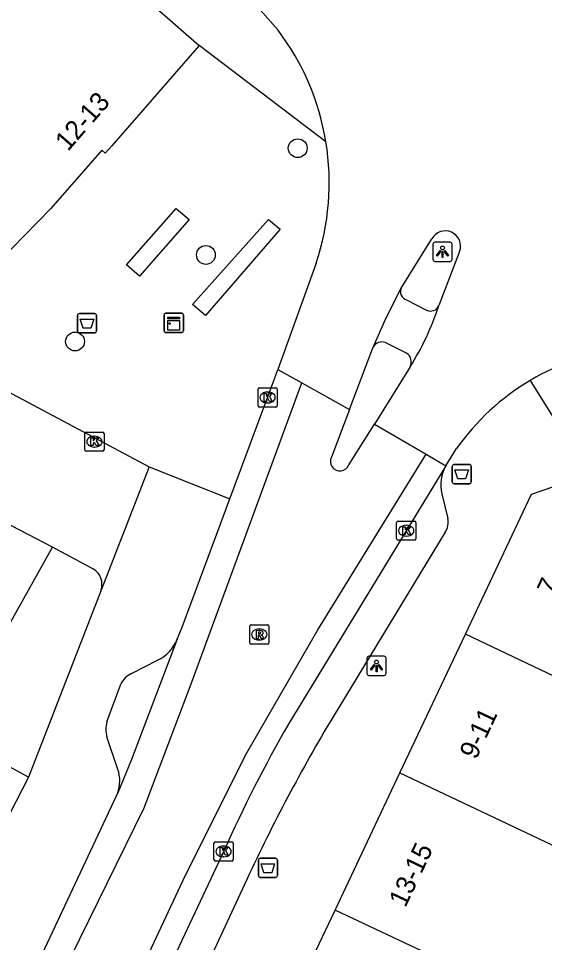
# Model space of a CAD drawing. Extents: x 159822 to 160765, y 380693 to 381634.
# Drawn here: x 160198.35 to 160225.74, y 381517.67 to 381565.8 of the extents above; entities that cross this region are included whole.
import ezdxf

# ---------------------------------------------------------------- set-up
doc = ezdxf.new("R2010")
doc.units = 0
for name, color, linetype in [('IMGEO_Afvalbak', 7, 'Continuous'), ('IMGEO_Boom', 7, 'Continuous'), ('IMGEO_Kast', 7, 'Continuous'), ('IMGEO_Kolk', 7, 'Continuous'), ('IMGEO_Lichtpunt', 7, 'Continuous'), ('IMGEO_Pand', 7, 'Continuous'), ('IMGEO_Pand_nummerreeks', 7, 'Continuous'), ('IMGEO_Parkeervlak_open', 7, 'Continuous'), ('IMGEO_Rijbaan_lokaal_gesloten', 7, 'Continuous'), ('IMGEO_Rijbaan_lokaal_open', 7, 'Continuous'), ('IMGEO_Rioolput', 7, 'Continuous'), ('IMGEO_Voetpad_open', 7, 'Continuous')]:
    doc.layers.add(name, color=color, linetype=linetype)

msp = doc.modelspace()

# ---------------------------------------------------------------- linework, layer by layer
at = {"layer": 'IMGEO_Afvalbak'}
for p, q in [((160201.525, 381550.422), (160202.315, 381550.422)), ((160202.315, 381550.422), (160201.525, 381550.422)), ((160201.425, 381549.522), (160201.425, 381550.322)), ((160201.425, 381550.322), (160201.425, 381549.522)), ((160202.415, 381550.322), (160202.415, 381549.522)), ((160202.415, 381549.522), (160202.415, 381550.322)), ((160202.315, 381549.422), (160201.525, 381549.422)), ((160201.525, 381549.422), (160202.315, 381549.422)), ((160220.933, 381541.667), (160220.933, 381542.467)), ((160220.933, 381542.467), (160220.933, 381541.667)), ((160221.033, 381542.567), (160221.823, 381542.567)), ((160221.823, 381542.567), (160221.033, 381542.567)), ((160221.923, 381542.467), (160221.923, 381541.667)), ((160221.923, 381541.667), (160221.923, 381542.467)), ((160221.823, 381541.567), (160221.033, 381541.567)), ((160221.033, 381541.567), (160221.823, 381541.567)), ((160210.841, 381521.155), (160210.841, 381521.955)), ((160210.841, 381521.955), (160210.841, 381521.155)), ((160210.941, 381522.055), (160211.731, 381522.055)), ((160211.731, 381522.055), (160210.941, 381522.055)), ((160211.831, 381521.955), (160211.831, 381521.155)), ((160211.831, 381521.155), (160211.831, 381521.955)), ((160211.731, 381521.055), (160210.941, 381521.055)), ((160210.941, 381521.055), (160211.731, 381521.055))]:
    msp.add_line(p, q, dxfattribs=at)
for points in [[(160201.568, 381550.136), (160202.272, 381550.136), (160202.123, 381549.666), (160201.717, 381549.666), (160201.568, 381550.136)], [(160221.076, 381542.281), (160221.78, 381542.281), (160221.631, 381541.811), (160221.225, 381541.811), (160221.076, 381542.281)], [(160210.984, 381521.769), (160211.688, 381521.769), (160211.539, 381521.299), (160211.133, 381521.299), (160210.984, 381521.769)]]:
    msp.add_lwpolyline(points, dxfattribs=at)
for centre, start, end in [((160201.525, 381550.322), 90, 180), ((160201.525, 381550.322), 90, 180), ((160202.315, 381550.322), 0, 90), ((160202.315, 381550.322), 360, 90), ((160201.525, 381549.522), 180, 270), ((160201.525, 381549.522), 180, 270), ((160202.315, 381549.522), 270, 0), ((160202.315, 381549.522), 270, 0), ((160221.033, 381542.467), 90, 180), ((160221.033, 381542.467), 90, 180), ((160221.823, 381542.467), 0, 90), ((160221.823, 381542.467), 360, 90), ((160221.033, 381541.667), 180, 270), ((160221.033, 381541.667), 180, 270), ((160221.823, 381541.667), 270, 0), ((160221.823, 381541.667), 270, 0), ((160210.941, 381521.955), 90, 180), ((160210.941, 381521.955), 90, 180), ((160211.731, 381521.955), 0, 90), ((160211.731, 381521.955), 360, 90), ((160210.941, 381521.155), 180, 270), ((160210.941, 381521.155), 180, 270), ((160211.731, 381521.155), 270, 0), ((160211.731, 381521.155), 270, 0)]:
    msp.add_arc(centre, 0.1, start, end, dxfattribs=at)
at = {"layer": 'IMGEO_Boom'}
for centre in [(160212.889, 381559.04), (160208.11, 381553.48), (160201.297, 381548.971)]:
    msp.add_circle(centre, 0.489, dxfattribs=at)
at = {"layer": 'IMGEO_Kast'}
for p, q in [((160205.938, 381549.518), (160205.938, 381550.359)), ((160205.938, 381550.359), (160205.938, 381549.518)), ((160206.013, 381550.443), (160206.854, 381550.443)), ((160206.854, 381550.443), (160206.013, 381550.443)), ((160206.938, 381550.368), (160206.938, 381549.527)), ((160206.938, 381549.527), (160206.938, 381550.368)), ((160206.863, 381549.443), (160206.022, 381549.443)), ((160206.022, 381549.443), (160206.863, 381549.443))]:
    msp.add_line(p, q, dxfattribs=at)
for points in [[(160206.133, 381550.233), (160206.733, 381550.233), (160206.733, 381550.148), (160206.133, 381550.148), (160206.133, 381550.233)], [(160206.133, 381550.058), (160206.733, 381550.058), (160206.733, 381549.569), (160206.133, 381549.569), (160206.133, 381550.058)]]:
    msp.add_lwpolyline(points, dxfattribs=at)
msp.add_circle((160206.217, 381549.907), 0.0377, dxfattribs=at)
for centre, start, end in [((160206.016, 381550.365), 92.4484, 184.2845), ((160206.016, 381550.365), 92.4484, 184.2845), ((160206.86, 381550.365), 2.4484, 94.2845), ((160206.86, 381550.365), 2.4484, 94.2845), ((160206.016, 381549.521), 182.4484, 274.2845), ((160206.016, 381549.521), 182.4484, 274.2845), ((160206.86, 381549.521), 272.4484, 4.2845), ((160206.86, 381549.521), 272.4484, 4.2845)]:
    msp.add_arc(centre, 0.0779, start, end, dxfattribs=at)
at = {"layer": 'IMGEO_Kolk'}
for p, q in [((160210.897, 381546.555), (160211.749, 381546.555)), ((160210.822, 381545.629), (160210.822, 381546.481)), ((160211.31, 381546.335), (160211.335, 381546.335)), ((160211.823, 381546.481), (160211.823, 381545.629)), ((160211.749, 381545.555), (160210.897, 381545.555)), ((160211.333, 381545.775), (160211.308, 381545.775)), ((160201.805, 381543.329), (160201.805, 381544.181)), ((160201.88, 381544.255), (160202.732, 381544.255)), ((160202.806, 381544.181), (160202.806, 381543.329)), ((160202.293, 381544.035), (160202.318, 381544.035)), ((160202.732, 381543.255), (160201.88, 381543.255)), ((160202.316, 381543.475), (160202.291, 381543.475)), ((160218.04, 381538.692), (160218.04, 381539.544)), ((160218.115, 381539.618), (160218.967, 381539.618)), ((160218.528, 381539.398), (160218.553, 381539.398)), ((160219.041, 381539.544), (160219.041, 381538.692)), ((160218.551, 381538.838), (160218.526, 381538.838)), ((160218.967, 381538.618), (160218.115, 381538.618)), ((160208.605, 381522.911), (160209.457, 381522.911)), ((160208.53, 381521.985), (160208.53, 381522.837)), ((160209.018, 381522.691), (160209.043, 381522.691)), ((160209.531, 381522.837), (160209.531, 381521.985)), ((160209.041, 381522.131), (160209.016, 381522.131)), ((160209.457, 381521.911), (160208.605, 381521.911))]:
    msp.add_line(p, q, dxfattribs=at)
for points in [[(160210.897, 381546.555), (160211.749, 381546.555)], [(160210.822, 381545.629), (160210.822, 381546.481)], [(160211.143, 381546.255), (160211.266, 381546.255), (160211.266, 381546.104), (160211.396, 381546.255), (160211.56, 381546.255), (160211.414, 381546.104), (160211.567, 381545.855), (160211.415, 381545.855), (160211.33, 381546.019), (160211.266, 381545.952), (160211.266, 381545.855), (160211.143, 381545.855), (160211.143, 381546.255)], [(160211.823, 381546.481), (160211.823, 381545.629)], [(160211.749, 381545.555), (160210.897, 381545.555)], [(160201.805, 381543.329), (160201.805, 381544.181)], [(160201.88, 381544.255), (160202.732, 381544.255)], [(160202.806, 381544.181), (160202.806, 381543.329)], [(160202.126, 381543.955), (160202.249, 381543.955), (160202.249, 381543.804), (160202.379, 381543.955), (160202.543, 381543.955), (160202.397, 381543.804), (160202.55, 381543.555), (160202.398, 381543.555), (160202.313, 381543.719), (160202.249, 381543.652), (160202.249, 381543.555), (160202.126, 381543.555), (160202.126, 381543.955)], [(160202.732, 381543.255), (160201.88, 381543.255)], [(160218.04, 381538.692), (160218.04, 381539.544)], [(160218.115, 381539.618), (160218.967, 381539.618)], [(160218.361, 381539.318), (160218.484, 381539.318), (160218.484, 381539.167), (160218.614, 381539.318), (160218.778, 381539.318), (160218.632, 381539.167), (160218.785, 381538.918), (160218.633, 381538.918), (160218.548, 381539.082), (160218.484, 381539.015), (160218.484, 381538.918), (160218.361, 381538.918), (160218.361, 381539.318)], [(160219.041, 381539.544), (160219.041, 381538.692)], [(160218.967, 381538.618), (160218.115, 381538.618)], [(160208.605, 381522.911), (160209.457, 381522.911)], [(160208.53, 381521.985), (160208.53, 381522.837)], [(160208.851, 381522.611), (160208.974, 381522.611), (160208.974, 381522.46), (160209.104, 381522.611), (160209.268, 381522.611), (160209.122, 381522.46), (160209.275, 381522.211), (160209.123, 381522.211), (160209.038, 381522.375), (160208.974, 381522.308), (160208.974, 381522.211), (160208.851, 381522.211), (160208.851, 381522.611)], [(160209.531, 381522.837), (160209.531, 381521.985)], [(160209.457, 381521.911), (160208.605, 381521.911)]]:
    msp.add_lwpolyline(points, dxfattribs=at)
for centre, start, end in [((160210.899, 381546.479), 91.552, 178.448), ((160210.899, 381546.479), 91.552, 178.448), ((160211.747, 381546.479), 1.552, 88.448), ((160211.747, 381546.479), 1.552, 88.448), ((160210.899, 381545.631), 181.552, 268.448), ((160210.899, 381545.631), 181.552, 268.448), ((160211.747, 381545.631), 271.552, 358.448), ((160211.747, 381545.631), 271.552, 358.448), ((160201.882, 381544.179), 91.552, 178.448), ((160201.882, 381544.179), 91.552, 178.448), ((160202.73, 381544.179), 1.552, 88.448), ((160202.73, 381544.179), 1.552, 88.448), ((160201.882, 381543.331), 181.552, 268.448), ((160201.882, 381543.331), 181.552, 268.448), ((160202.73, 381543.331), 271.552, 358.448), ((160202.73, 381543.331), 271.552, 358.448), ((160218.117, 381539.542), 91.552, 178.448), ((160218.117, 381539.542), 91.552, 178.448), ((160218.965, 381539.542), 1.552, 88.448), ((160218.965, 381539.542), 1.552, 88.448), ((160218.117, 381538.694), 181.552, 268.448), ((160218.117, 381538.694), 181.552, 268.448), ((160218.965, 381538.694), 271.552, 358.448), ((160218.965, 381538.694), 271.552, 358.448), ((160208.607, 381522.835), 91.552, 178.448), ((160208.607, 381522.835), 91.552, 178.448), ((160209.455, 381522.835), 1.552, 88.448), ((160209.455, 381522.835), 1.552, 88.448), ((160208.607, 381521.987), 181.552, 268.448), ((160208.607, 381521.987), 181.552, 268.448), ((160209.455, 381521.987), 271.552, 358.448), ((160209.455, 381521.987), 271.552, 358.448)]:
    msp.add_arc(centre, 0.0765, start, end, dxfattribs=at)
for centre, major_axis, ratio, start_param, end_param in [((160211.309, 381546.055), (-0.387, 0.002), 0.722429, 4.712389, 7.853982), ((160211.334, 381546.055), (-0.39, 0.002), 0.717154, 1.570796, 4.712389), ((160202.292, 381543.755), (-0.387, 0.002), 0.722429, 4.712389, 7.853982), ((160202.317, 381543.755), (-0.39, 0.002), 0.717154, 1.570796, 4.712389), ((160218.527, 381539.118), (-0.387, 0.002), 0.722429, 4.712389, 7.853982), ((160218.552, 381539.118), (-0.39, 0.002), 0.717154, 1.570796, 4.712389), ((160209.017, 381522.411), (-0.387, 0.002), 0.722429, 4.712389, 7.853982), ((160209.042, 381522.411), (-0.39, 0.002), 0.717154, 1.570796, 4.712389)]:
    msp.add_ellipse(centre, major_axis=major_axis, ratio=ratio, start_param=start_param, end_param=end_param, dxfattribs=at)
at = {"layer": 'IMGEO_Lichtpunt'}
for p, q in [((160219.928, 381554.046), (160219.928, 381553.239)), ((160219.928, 381554.046), (160219.928, 381553.239)), ((160220.83, 381554.141), (160220.022, 381554.141)), ((160220.83, 381554.141), (160220.022, 381554.141)), ((160220.924, 381553.239), (160220.924, 381554.046)), ((160220.924, 381553.239), (160220.924, 381554.046)), ((160220.022, 381553.145), (160220.83, 381553.145)), ((160220.022, 381553.145), (160220.83, 381553.145)), ((160217.396, 381532.574), (160216.588, 381532.574)), ((160217.396, 381532.574), (160216.588, 381532.574)), ((160216.494, 381532.479), (160216.494, 381531.672)), ((160216.494, 381532.479), (160216.494, 381531.672)), ((160217.49, 381531.672), (160217.49, 381532.479)), ((160217.49, 381531.672), (160217.49, 381532.479)), ((160216.588, 381531.578), (160217.396, 381531.578)), ((160216.588, 381531.578), (160217.396, 381531.578))]:
    msp.add_line(p, q, dxfattribs=at)
for points in [[(160220.302, 381553.71), (160220.341, 381553.682), (160220.153, 381553.42), (160220.115, 381553.447), (160220.302, 381553.71)], [(160220.404, 381553.662), (160220.451, 381553.662), (160220.451, 381553.34), (160220.404, 381553.34), (160220.404, 381553.662)], [(160220.514, 381553.682), (160220.552, 381553.709), (160220.739, 381553.447), (160220.7, 381553.419), (160220.514, 381553.682)], [(160216.868, 381532.143), (160216.907, 381532.115), (160216.719, 381531.853), (160216.681, 381531.88), (160216.868, 381532.143)], [(160216.97, 381532.095), (160217.017, 381532.095), (160217.017, 381531.773), (160216.97, 381531.773), (160216.97, 381532.095)], [(160217.08, 381532.115), (160217.118, 381532.142), (160217.305, 381531.88), (160217.266, 381531.852), (160217.08, 381532.115)]]:
    msp.add_lwpolyline(points, dxfattribs=at)
for centre in [(160220.427, 381553.844), (160216.993, 381532.277)]:
    msp.add_circle(centre, 0.0994, dxfattribs=at)
for centre, start, end in [((160220.022, 381554.046), 90, 180), ((160220.022, 381554.046), 90, 180), ((160220.83, 381554.046), 0, 90), ((160220.83, 381554.046), 0, 90), ((160220.022, 381553.239), 180, 270), ((160220.022, 381553.239), 180, 270), ((160220.83, 381553.239), 270, 0), ((160220.83, 381553.239), 270, 360), ((160216.588, 381532.479), 90, 180), ((160216.588, 381532.479), 90, 180), ((160217.396, 381532.479), 0, 90), ((160217.396, 381532.479), 0, 90), ((160216.588, 381531.672), 180, 270), ((160216.588, 381531.672), 180, 270), ((160217.396, 381531.672), 270, 0), ((160217.396, 381531.672), 270, 360)]:
    msp.add_arc(centre, 0.0946, start, end, dxfattribs=at)
at = {"layer": 'IMGEO_Pand'}
for points in [[(160190.081, 381577.614), (160191.185, 381578.878), (160207.767, 381564.391)], [(160207.767, 381564.391), (160203.205, 381559.17), (160202.868, 381558.784), (160202.688, 381558.942), (160200.032, 381555.902), (160195.292, 381551.043), (160193.681, 381552.698), (160193.592, 381552.79)], [(160221.618, 381533.725), (160225.062, 381541.02), (160228.035, 381542.049)], [(160218.21, 381526.508), (160221.618, 381533.725)], [(160238.624, 381525.641), (160221.618, 381533.725)], [(160214.836, 381519.361), (160218.21, 381526.508)], [(160218.21, 381526.508), (160235.244, 381518.427)], [(160211.878, 381513.097), (160214.836, 381519.361)], [(160236.261, 381509.241), (160214.836, 381519.361)]]:
    msp.add_lwpolyline(points, dxfattribs=at)
at = {"layer": 'IMGEO_Parkeervlak_open'}
msp.add_lwpolyline([(160194.859, 381528.873), (160200.133, 381538.254)], dxfattribs=at)
at = {"layer": 'IMGEO_Rijbaan_lokaal_gesloten'}
for points in [[(160208.255, 381569.281), (160211.868, 381565.19)], [(160218.276, 381551.754), (160219.875, 381554.32)], [(160221.318, 381553.665), (160220.235, 381550.849)], [(160213.846, 381553.051), (160211.849, 381547.522)], [(160216.831, 381548.707), (160217.47, 381550.174), (160218.276, 381551.754)], [(160215.583, 381545.428), (160216.779, 381548.586), (160216.831, 381548.707)], [(160209.364, 381540.783), (160211.678, 381547.027), (160211.849, 381547.522)], [(160211.849, 381547.522), (160213.112, 381546.814)], [(160218.74, 381547.654), (160216.88, 381544.674)], [(160195.057, 381504.19), (160200.114, 381514.925), (160204.894, 381524.689), (160207.351, 381531.14), (160213.112, 381546.814)], [(160213.112, 381546.814), (160215.583, 381545.428)], [(160215.583, 381545.428), (160214.646, 381542.956)], [(160215.554, 381542.551), (160216.88, 381544.674)], [(160216.88, 381544.674), (160219.567, 381543.105)], [(160220.6, 381542.502), (160221.158, 381543.391)], [(160198.355, 381502.582), (160207.047, 381521.179), (160210.249, 381527.541), (160213.934, 381533.948), (160219.567, 381543.105)], [(160219.567, 381543.105), (160220.6, 381542.502)], [(160220.6, 381542.502), (160212.422, 381529.07)], [(160206.616, 381533.476), (160206.883, 381534.087), (160209.364, 381540.783)], [(160206.616, 381533.476), (160204.23, 381527.193), (160203.524, 381525.464)], [(160198.669, 381515.096), (160203.444, 381525.268), (160203.524, 381525.464)], [(160209.036, 381522.424), (160199.46, 381502.043)]]:
    msp.add_lwpolyline(points, dxfattribs=at)
for centre, radius, start, end in [((160201.326, 381557.241), 13.203, 9.2571, 37.0166), ((160201.333, 381557.241), 13.196, 341.4854, 9.2608), ((160220.572, 381553.94), 0.794, 339.7777, 151.3942), ((160206.864, 381555.158), 14.048, 327.7117, 342.1368), ((160231.369, 381536.195), 12.496, 96.5354, 120.6811), ((160231.345, 381536.236), 12.449, 120.6799, 144.9161), ((160215.088, 381542.727), 0.498, 152.5835, 339.3394), ((160278.942, 381490.994), 76.647, 150.21315, 155.79104)]:
    msp.add_arc(centre, radius, start, end, dxfattribs=at)
at = {"layer": 'IMGEO_Rijbaan_lokaal_open'}
for points in [[(160195.89, 381547.38), (160205.159, 381542.446)], [(160200.133, 381538.254), (160192.433, 381542.26)], [(160205.159, 381542.446), (160202.654, 381536.022)], [(160202.262, 381537.12), (160200.133, 381538.254)], [(160198.877, 381526.275), (160194.683, 381528.559), (160194.859, 381528.873)], [(160198.877, 381526.275), (160195.893, 381520.505)]]:
    msp.add_lwpolyline(points, dxfattribs=at)
msp.add_arc((160201.75, 381536.318), 0.951, 341.8476, 57.4468, dxfattribs=at)
at = {"layer": 'IMGEO_Rioolput'}
for p, q in [((160210.389, 381533.285), (160210.389, 381534.137)), ((160210.464, 381534.211), (160211.316, 381534.211)), ((160210.877, 381533.991), (160210.902, 381533.991)), ((160211.39, 381534.137), (160211.39, 381533.285)), ((160211.316, 381533.211), (160210.464, 381533.211)), ((160210.9, 381533.431), (160210.875, 381533.431))]:
    msp.add_line(p, q, dxfattribs=at)
for points in [[(160210.389, 381533.285), (160210.389, 381534.137)], [(160210.464, 381534.211), (160211.316, 381534.211)], [(160211.39, 381534.137), (160211.39, 381533.285)], [(160210.978, 381533.909), (160210.726, 381533.911), (160210.726, 381533.511)], [(160210.726, 381533.511), (160210.85, 381533.511), (160210.85, 381533.673), (160210.861, 381533.673)], [(160210.904, 381533.83), (160210.85, 381533.83), (160210.85, 381533.749)], [(160210.85, 381533.749), (160210.902, 381533.749)], [(160210.908, 381533.644), (160210.979, 381533.511), (160211.119, 381533.511), (160211.054, 381533.637)], [(160211.316, 381533.211), (160210.464, 381533.211)]]:
    msp.add_lwpolyline(points, dxfattribs=at)
for centre, radius, start, end in [((160210.466, 381534.135), 0.0765, 91.552, 178.448), ((160210.466, 381534.135), 0.0765, 91.552, 178.448), ((160211.314, 381534.135), 0.0765, 1.552, 88.448), ((160211.314, 381534.135), 0.0765, 1.552, 88.448), ((160210.86, 381533.62), 0.0533, 26.0293, 88.6989), ((160210.886, 381533.938), 0.19, 274.7715, 282.9687), ((160210.91, 381533.734), 0.0964, 77.0061, 93.1865), ((160210.924, 381533.791), 0.0378, 276.6634, 79.6772), ((160210.977, 381533.799), 0.109, 350.3612, 89.416), ((160210.975, 381533.799), 0.112, 277.5842, 350.9817), ((160210.959, 381533.584), 0.108, 29.5134, 73.7905), ((160210.466, 381533.287), 0.0765, 181.552, 268.448), ((160210.466, 381533.287), 0.0765, 181.552, 268.448), ((160211.314, 381533.287), 0.0765, 271.552, 358.448), ((160211.314, 381533.287), 0.0765, 271.552, 358.448)]:
    msp.add_arc(centre, radius, start, end, dxfattribs=at)
for centre, major_axis, ratio, start_param, end_param in [((160210.876, 381533.711), (-0.387, 0.002), 0.722429, 4.712389, 7.853982), ((160210.901, 381533.711), (-0.39, 0.002), 0.717154, 1.570796, 4.712389)]:
    msp.add_ellipse(centre, major_axis=major_axis, ratio=ratio, start_param=start_param, end_param=end_param, dxfattribs=at)
at = {"layer": 'IMGEO_Voetpad_open'}
for points in [[(160214.357, 381559.365), (160207.767, 381564.391)], [(160203.969, 381552.971), (160206.56, 381555.892), (160207.241, 381555.332), (160204.657, 381552.371), (160203.969, 381552.971)], [(160211.37, 381555.331), (160211.969, 381554.83), (160208.094, 381550.322), (160207.416, 381550.892), (160211.37, 381555.331)], [(160218.555, 381551.141), (160219.6, 381550.608)], [(160218.56, 381548.365), (160217.435, 381548.912)], [(160224.993, 381546.942), (160228.035, 381542.049)], [(160205.159, 381542.446), (160209.364, 381540.783)], [(160220.394, 381541.038), (160220.71, 381539.758)], [(160220.561, 381539.033), (160214.731, 381529.427)], [(160202.654, 381536.022), (160198.877, 381526.275)], [(160204.237, 381531.677), (160205.595, 381532.368)], [(160202.947, 381529.162), (160203.676, 381531.12)], [(160203.528, 381526.686), (160202.947, 381528.377)], [(160210.243, 381520.958), (160204.233, 381508.009), (160202.328, 381503.966)]]:
    msp.add_lwpolyline(points, dxfattribs=at)
for centre, radius, start, end in [((160218.686, 381551.571), 0.449, 155.9007, 253.0435), ((160219.81, 381551.011), 0.454, 242.3986, 339.1677), ((160217.256, 381548.448), 0.498, 68.9047, 148.5902), ((160218.25, 381547.908), 0.552, 332.5969, 55.8167), ((160222.299, 381541.516), 1.964, 149.8854, 194.0956), ((160219.695, 381539.589), 1.029, 327.3127, 9.4601), ((160204.702, 381534.215), 2.052, 295.7977, 338.8824), ((160204.761, 381530.588), 1.209, 115.7037, 153.8863), ((160293.299, 381482.368), 91.583, 149.0799, 155.07894), ((160204.636, 381528.769), 1.734, 166.9192, 193.0808), ((160201.728, 381526.081), 1.899, 341.0401, 18.5848)]:
    msp.add_arc(centre, radius, start, end, dxfattribs=at)

# ---------------------------------------------------------------- texts
at = {"layer": 'IMGEO_Pand_nummerreeks'}
for s, rotation, p in [('12-13', 48.8561, (160200.923, 381558.838)), ('7', 64.9199, (160226.206, 381535.673)), ('9-11', 64.8323, (160222.172, 381527.153)), ('13-15', 64.6656, (160218.492, 381519.449))]:
    msp.add_text(s, height=1, rotation=rotation, dxfattribs=at).set_placement(p)

doc.saveas('drawing.dxf')
